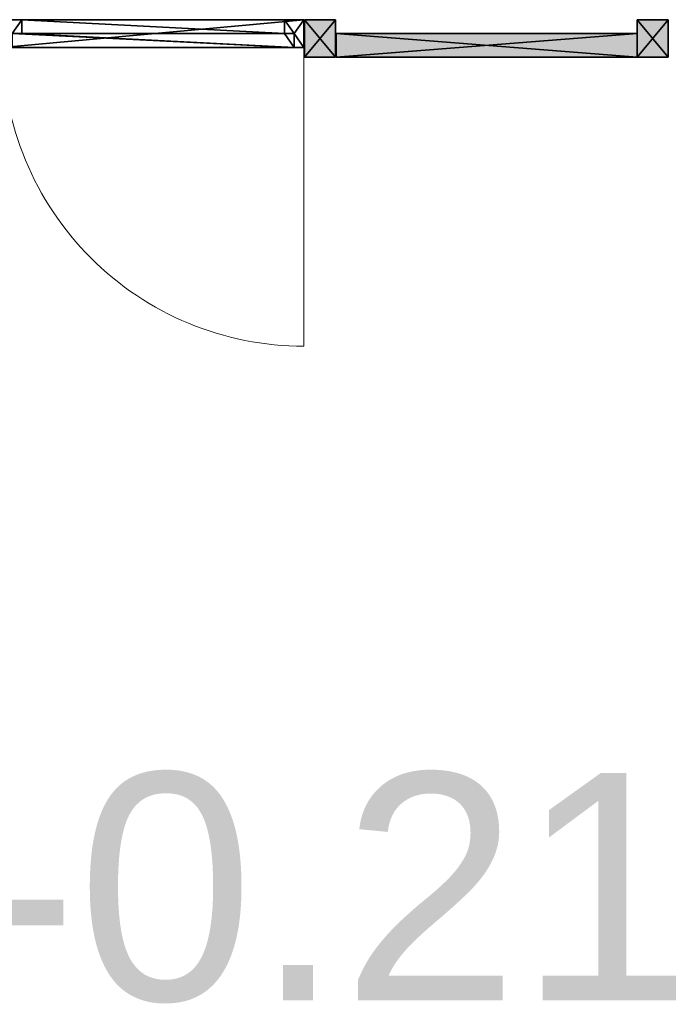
# Model space of a CAD drawing. Header units: inches. Extents: x 15 to 546804, y -66 to 267312.
# Tile 387 of 478: x 463583 to 465921, y 126349 to 129898. Entities that reach past the tile are written whole.
import ezdxf

# ---------------------------------------------------------------- set-up
doc = ezdxf.new("R2010")
doc.units = ezdxf.units.IN
doc.header["$MEASUREMENT"] = 0
doc.layers.add('Binnenwanden', color=2, linetype='Continuous')
doc.styles.add('style1', font='arial.ttf', dxfattribs={"height": 250})

msp = doc.modelspace()

# ---------------------------------------------------------------- hatches: boundary and pattern name
at = {"lineweight": 20}
h = msp.add_hatch(color=7, dxfattribs=at)
h.dxf.hatch_style = 1
h.paths.add_polyline_path([(464722.2, 129898.2), (464609.4, 129898.2), (464609.4, 129763.2), (464722.2, 129763.2)])
h.paths.add_polyline_path([(465808.7, 129848.2), (464723.8, 129848.2), (464723.8, 129763.2), (465808.7, 129763.2)])
h.paths.add_polyline_path([(465921.5, 129898.2), (465808.7, 129898.2), (465808.7, 129763.2), (465921.5, 129763.2)])

# ---------------------------------------------------------------- linework, layer by layer
at = {"color": 7}
for p, q in [((463591.5, 129898.2, 6130), (463521.5, 129898.2, 6130)), ((463521.5, 129898.2, 6200), (464607.9, 129898.2, 6200)), ((463591.5, 129898.2, 6130), (464537.9, 129898.2, 6130)), ((463591.5, 129898.2, 6130), (463591.5, 129848.2, 6130)), ((464607.9, 129898.2, 6130), (464537.9, 129898.2, 6130)), ((464537.9, 129898.2, 6130), (464537.9, 129848.2, 6130)), ((464607.9, 129898.2, 6200), (464607.9, 129898.2, 6130)), ((464607.9, 129898.2, 6130), (464607.9, 129798.2, 6130)), ((464607.9, 129898.2, 6200), (464607.9, 129798.2, 6200)), ((464609.4, 129763.2, 3500), (464609.4, 129898.2, 3500)), ((464609.4, 129898.2, 3500), (464722.2, 129898.2, 3500)), ((464609.4, 129898.2, 300), (464609.4, 129898.2, 3500)), ((464609.4, 129763.2, 300), (464609.4, 129898.2, 300)), ((464609.4, 129898.2, 300), (464722.2, 129898.2, 300)), ((464722.2, 129898.2, 3500), (464722.2, 129763.2, 3500)), ((464722.2, 129898.2, 300), (464722.2, 129763.2, 300)), ((464722.2, 129898.2, 300), (464722.2, 129898.2, 3500)), ((465808.7, 129763.2, 3500), (465808.7, 129898.2, 3500)), ((465808.7, 129898.2, 3500), (465921.5, 129898.2, 3500)), ((465808.7, 129898.2, 300), (465808.7, 129898.2, 3500)), ((465808.7, 129763.2, 300), (465808.7, 129898.2, 300)), ((465808.7, 129898.2, 300), (465921.5, 129898.2, 300)), ((465921.5, 129898.2, 3500), (465921.5, 129763.2, 3500)), ((465921.5, 129898.2, 300), (465921.5, 129763.2, 300)), ((465921.5, 129898.2, 300), (465921.5, 129898.2, 3500)), ((463591.5, 129848.2, 6130), (463556.5, 129848.2, 6130)), ((463591.5, 129848.2, 6165), (463556.5, 129848.2, 6165)), ((463591.5, 129848.2, 6130), (464537.9, 129848.2, 6130)), ((463591.5, 129848.2, 6165), (464537.9, 129848.2, 6165)), ((463591.5, 129848.2, 6130), (463591.5, 129848.2, 6165)), ((464537.9, 129848.2, 6130), (464572.9, 129848.2, 6130)), ((464537.9, 129848.2, 6165), (464572.9, 129848.2, 6165)), ((464537.9, 129848.2, 6130), (464537.9, 129848.2, 6165)), ((464572.9, 129848.2, 6130), (464572.9, 129798.2, 6130)), ((464572.9, 129848.2, 6165), (464572.9, 129848.2, 6130)), ((464572.9, 129848.2, 6165), (464572.9, 129798.2, 6165)), ((464723.8, 129763.2, 2930), (464723.8, 129848.2, 2930)), ((464723.8, 129848.2, 2930), (465808.7, 129848.2, 2930)), ((464723.8, 129848.2, 3000), (465808.7, 129848.2, 3000)), ((464723.8, 129763.2, 3000), (464723.8, 129848.2, 3000)), ((464723.8, 129848.2, 3000), (464723.8, 129848.2, 2930)), ((464723.8, 129763.2, 2680), (464723.8, 129848.2, 2680)), ((464723.8, 129848.2, 2680), (465808.7, 129848.2, 2680)), ((464723.8, 129848.2, 2700), (465808.7, 129848.2, 2700)), ((464723.8, 129763.2, 2700), (464723.8, 129848.2, 2700)), ((464723.8, 129848.2, 2700), (464723.8, 129848.2, 2680)), ((464723.8, 129848.2, 2680), (465808.7, 129848.2, 2680)), ((464723.8, 129763.2, 2680), (464723.8, 129848.2, 2680)), ((464723.8, 129848.2, 300), (464723.8, 129848.2, 2680)), ((464723.8, 129763.2, 300), (464723.8, 129848.2, 300)), ((464723.8, 129848.2, 300), (465808.7, 129848.2, 300)), ((465808.7, 129848.2, 2930), (465808.7, 129763.2, 2930)), ((465808.7, 129848.2, 3000), (465808.7, 129763.2, 3000)), ((465808.7, 129848.2, 3000), (465808.7, 129848.2, 2930)), ((465808.7, 129848.2, 2680), (465808.7, 129763.2, 2680)), ((465808.7, 129848.2, 2700), (465808.7, 129763.2, 2700)), ((465808.7, 129848.2, 2700), (465808.7, 129848.2, 2680)), ((465808.7, 129848.2, 2680), (465808.7, 129763.2, 2680)), ((465808.7, 129848.2, 300), (465808.7, 129848.2, 2680)), ((465808.7, 129848.2, 300), (465808.7, 129763.2, 300)), ((463521.5, 129798.2, 6200), (464607.9, 129798.2, 6200)), ((463556.5, 129798.2, 6165), (464572.9, 129798.2, 6165)), ((464607.9, 129798.2, 6130), (464572.9, 129798.2, 6130)), ((464572.9, 129798.2, 6165), (464572.9, 129798.2, 6130)), ((464607.9, 129798.2, 6200), (464607.9, 129798.2, 6130)), ((464722.2, 129763.2, 3500), (464609.4, 129763.2, 3500)), ((464609.4, 129763.2, 300), (464609.4, 129763.2, 3500)), ((464722.2, 129763.2, 300), (464609.4, 129763.2, 300)), ((464722.2, 129763.2, 300), (464722.2, 129763.2, 3500)), ((465808.7, 129763.2, 2930), (464723.8, 129763.2, 2930)), ((465808.7, 129763.2, 3000), (464723.8, 129763.2, 3000)), ((464723.8, 129763.2, 3000), (464723.8, 129763.2, 2930)), ((465808.7, 129763.2, 2680), (464723.8, 129763.2, 2680)), ((465808.7, 129763.2, 2700), (464723.8, 129763.2, 2700)), ((464723.8, 129763.2, 2700), (464723.8, 129763.2, 2680)), ((465808.7, 129763.2, 2680), (464723.8, 129763.2, 2680)), ((464723.8, 129763.2, 300), (464723.8, 129763.2, 2680)), ((465808.7, 129763.2, 300), (464723.8, 129763.2, 300)), ((465808.7, 129763.2, 3000), (465808.7, 129763.2, 2930)), ((465808.7, 129763.2, 2700), (465808.7, 129763.2, 2680)), ((465808.7, 129763.2, 300), (465808.7, 129763.2, 2680)), ((465921.5, 129763.2, 3500), (465808.7, 129763.2, 3500)), ((465808.7, 129763.2, 300), (465808.7, 129763.2, 3500)), ((465921.5, 129763.2, 300), (465808.7, 129763.2, 300)), ((465921.5, 129763.2, 300), (465921.5, 129763.2, 3500))]:
    msp.add_line(p, q, dxfattribs=at)
at = {"color": 7, "lineweight": 20}
msp.add_line((464607.9, 128721.1, 3500), (464607.9, 129798.2, 3500), dxfattribs=at)
msp.add_ellipse((464607.9, 129808.2, 3500), major_axis=(0, 1087.1), ratio=0.999391, start_param=1.570796, end_param=3.141593, dxfattribs=at)
msp.add_ellipse((464607.9, 129808.2, 3500), major_axis=(0, 1087.1), ratio=0.999391, start_param=1.570796, end_param=3.141593, dxfattribs=at)
msp.add_ellipse((464607.9, 129808.2, 3500), major_axis=(0, 1087.1), ratio=0.999391, start_param=1.570796, end_param=3.141593, dxfattribs=at)

# ---------------------------------------------------------------- texts
at = {"layer": 'Binnenwanden', "color": 7, "linetype": 'Continuous', "style": 'style1'}
msp.add_text('0.23-0.22-0.21', height=819, dxfattribs=at).set_placement((458576.3, 126363.6))

# ---------------------------------------------------------------- meshes
at = {"color": 7}
mesh = msp.add_polyface(dxfattribs=at)
corners = [(464607.9, 129898.2, 6200), (464537.9, 129898.2, 6130), (464607.9, 129898.2, 6130), (463591.5, 129898.2, 6130), (463521.5, 129898.2, 6130), (463521.5, 129898.2, 6200)]
mesh.append_faces([[corners[k] for k in face] for face in [(3, 0, 1), (4, 0, 3)]], dxfattribs={"vtx0": -1, "vtx1": -1, "color": 7})
mesh.append_faces([[corners[k] for k in face] for face in [(2, 1, 0), (5, 0, 4)]], dxfattribs={"vtx1": -1, "color": 7})
mesh = msp.add_polyface(dxfattribs=at)
corners = [(463556.5, 129798.2, 6130), (463521.5, 129898.2, 6130), (463521.5, 129798.2, 6130), (463556.5, 129848.2, 6130), (463591.5, 129898.2, 6130), (463591.5, 129848.2, 6130)]
mesh.append_faces([[corners[k] for k in face] for face in [(4, 3, 1)]], dxfattribs={"vtx0": -1, "vtx1": -1, "color": 7})
mesh.append_faces([[corners[k] for k in face] for face in [(2, 1, 0), (5, 3, 4)]], dxfattribs={"vtx1": -1, "color": 7})
mesh.append_faces([[corners[k] for k in face] for face in [(3, 0, 1)]], dxfattribs={"vtx1": -1, "vtx2": -1, "color": 7})
mesh = msp.add_polyface(dxfattribs=at)
corners = [(464607.9, 129898.2, 6200), (463521.5, 129798.2, 6200), (463521.5, 129898.2, 6200), (464607.9, 129798.2, 6200)]
mesh.append_faces([[corners[k] for k in face] for face in [(2, 1, 0), (3, 0, 1)]], dxfattribs={"vtx1": -1, "color": 7})
mesh = msp.add_polyface(dxfattribs=at)
corners = [(464537.9, 129848.2, 6130), (463591.5, 129898.2, 6130), (463591.5, 129848.2, 6130), (464537.9, 129898.2, 6130)]
mesh.append_faces([[corners[k] for k in face] for face in [(2, 1, 0), (3, 0, 1)]], dxfattribs={"vtx1": -1, "color": 7})
mesh = msp.add_polyface(dxfattribs=at)
corners = [(464607.9, 129798.2, 6130), (464572.9, 129848.2, 6130), (464572.9, 129798.2, 6130), (464537.9, 129898.2, 6130), (464537.9, 129848.2, 6130), (464607.9, 129898.2, 6130)]
mesh.append_faces([[corners[k] for k in face] for face in [(5, 1, 3), (0, 1, 5)]], dxfattribs={"vtx0": -1, "vtx1": -1, "color": 7})
mesh.append_faces([[corners[k] for k in face] for face in [(2, 1, 0), (4, 3, 1)]], dxfattribs={"vtx1": -1, "color": 7})
mesh = msp.add_polyface(dxfattribs=at)
corners = [(464607.9, 129798.2, 6130), (464607.9, 129898.2, 6200), (464607.9, 129898.2, 6130), (464607.9, 129798.2, 6200)]
mesh.append_faces([[corners[k] for k in face] for face in [(2, 1, 0), (3, 0, 1)]], dxfattribs={"vtx1": -1, "color": 7})
mesh = msp.add_polyface(dxfattribs=at)
corners = [(464609.4, 129898.2, 3500), (464722.2, 129763.2, 3500), (464722.2, 129898.2, 3500), (464609.4, 129763.2, 3500)]
mesh.append_faces([[corners[k] for k in face] for face in [(0, 1, 2), (1, 0, 3)]], dxfattribs={"vtx0": -1, "color": 7})
mesh = msp.add_polyface(dxfattribs=at)
corners = [(464609.4, 129763.2, 300), (464609.4, 129898.2, 3500), (464609.4, 129898.2, 300), (464609.4, 129763.2, 3500)]
mesh.append_faces([[corners[k] for k in face] for face in [(0, 1, 2), (1, 0, 3)]], dxfattribs={"vtx0": -1, "color": 7})
mesh = msp.add_polyface(dxfattribs=at)
corners = [(464609.4, 129898.2, 3500), (464722.2, 129898.2, 300), (464609.4, 129898.2, 300), (464722.2, 129898.2, 3500)]
mesh.append_faces([[corners[k] for k in face] for face in [(0, 1, 2), (1, 0, 3)]], dxfattribs={"vtx0": -1, "color": 7})
mesh = msp.add_polyface(dxfattribs=at)
corners = [(464609.4, 129763.2, 300), (464722.2, 129898.2, 300), (464722.2, 129763.2, 300), (464609.4, 129898.2, 300)]
mesh.append_faces([[corners[k] for k in face] for face in [(0, 1, 2), (1, 0, 3)]], dxfattribs={"vtx0": -1, "color": 7})
mesh = msp.add_polyface(dxfattribs=at)
corners = [(464722.2, 129763.2, 3500), (464722.2, 129898.2, 300), (464722.2, 129898.2, 3500), (464722.2, 129763.2, 300)]
mesh.append_faces([[corners[k] for k in face] for face in [(0, 1, 2), (1, 0, 3)]], dxfattribs={"vtx0": -1, "color": 7})
mesh = msp.add_polyface(dxfattribs=at)
corners = [(465808.7, 129898.2, 3500), (465921.5, 129763.2, 3500), (465921.5, 129898.2, 3500), (465808.7, 129763.2, 3500)]
mesh.append_faces([[corners[k] for k in face] for face in [(0, 1, 2), (1, 0, 3)]], dxfattribs={"vtx0": -1, "color": 7})
mesh = msp.add_polyface(dxfattribs=at)
corners = [(465808.7, 129763.2, 300), (465808.7, 129898.2, 3500), (465808.7, 129898.2, 300), (465808.7, 129763.2, 3500)]
mesh.append_faces([[corners[k] for k in face] for face in [(0, 1, 2), (1, 0, 3)]], dxfattribs={"vtx0": -1, "color": 7})
mesh = msp.add_polyface(dxfattribs=at)
corners = [(465808.7, 129898.2, 3500), (465921.5, 129898.2, 300), (465808.7, 129898.2, 300), (465921.5, 129898.2, 3500)]
mesh.append_faces([[corners[k] for k in face] for face in [(0, 1, 2), (1, 0, 3)]], dxfattribs={"vtx0": -1, "color": 7})
mesh = msp.add_polyface(dxfattribs=at)
corners = [(465808.7, 129763.2, 300), (465921.5, 129898.2, 300), (465921.5, 129763.2, 300), (465808.7, 129898.2, 300)]
mesh.append_faces([[corners[k] for k in face] for face in [(0, 1, 2), (1, 0, 3)]], dxfattribs={"vtx0": -1, "color": 7})
mesh = msp.add_polyface(dxfattribs=at)
corners = [(465921.5, 129763.2, 3500), (465921.5, 129898.2, 300), (465921.5, 129898.2, 3500), (465921.5, 129763.2, 300)]
mesh.append_faces([[corners[k] for k in face] for face in [(0, 1, 2), (1, 0, 3)]], dxfattribs={"vtx0": -1, "color": 7})
mesh = msp.add_polyface(dxfattribs=at)
corners = [(463556.5, 129848.2, 6165), (463591.5, 129848.2, 6130), (463556.5, 129848.2, 6130), (463591.5, 129848.2, 6165)]
mesh.append_faces([[corners[k] for k in face] for face in [(2, 1, 0), (3, 0, 1)]], dxfattribs={"vtx1": -1, "color": 7})
mesh = msp.add_polyface(dxfattribs=at)
corners = [(464572.9, 129798.2, 6165), (463556.5, 129848.2, 6165), (463556.5, 129798.2, 6165), (463591.5, 129848.2, 6165), (464537.9, 129848.2, 6165), (464572.9, 129848.2, 6165)]
mesh.append_faces([[corners[k] for k in face] for face in [(3, 0, 1), (4, 0, 3)]], dxfattribs={"vtx0": -1, "vtx1": -1, "color": 7})
mesh.append_faces([[corners[k] for k in face] for face in [(2, 1, 0), (5, 0, 4)]], dxfattribs={"vtx1": -1, "color": 7})
mesh = msp.add_polyface(dxfattribs=at)
corners = [(463591.5, 129848.2, 6130), (464537.9, 129848.2, 6165), (464537.9, 129848.2, 6130), (463591.5, 129848.2, 6165)]
mesh.append_faces([[corners[k] for k in face] for face in [(2, 1, 0), (3, 0, 1)]], dxfattribs={"vtx1": -1, "color": 7})
mesh = msp.add_polyface(dxfattribs=at)
corners = [(464537.9, 129848.2, 6165), (464572.9, 129848.2, 6130), (464537.9, 129848.2, 6130), (464572.9, 129848.2, 6165)]
mesh.append_faces([[corners[k] for k in face] for face in [(2, 1, 0), (3, 0, 1)]], dxfattribs={"vtx1": -1, "color": 7})
mesh = msp.add_polyface(dxfattribs=at)
corners = [(464572.9, 129798.2, 6165), (464572.9, 129848.2, 6130), (464572.9, 129848.2, 6165), (464572.9, 129798.2, 6130)]
mesh.append_faces([[corners[k] for k in face] for face in [(2, 1, 0), (3, 0, 1)]], dxfattribs={"vtx1": -1, "color": 7})
mesh = msp.add_polyface(dxfattribs=at)
corners = [(464723.8, 129763.2, 2930), (465808.7, 129848.2, 2930), (465808.7, 129763.2, 2930), (464723.8, 129848.2, 2930)]
mesh.append_faces([[corners[k] for k in face] for face in [(0, 1, 2), (1, 0, 3)]], dxfattribs={"vtx0": -1, "color": 7})
mesh = msp.add_polyface(dxfattribs=at)
corners = [(464723.8, 129848.2, 3000), (465808.7, 129763.2, 3000), (465808.7, 129848.2, 3000), (464723.8, 129763.2, 3000)]
mesh.append_faces([[corners[k] for k in face] for face in [(0, 1, 2), (1, 0, 3)]], dxfattribs={"vtx0": -1, "color": 7})
mesh = msp.add_polyface(dxfattribs=at)
corners = [(464723.8, 129763.2, 2930), (464723.8, 129848.2, 3000), (464723.8, 129848.2, 2930), (464723.8, 129763.2, 3000)]
mesh.append_faces([[corners[k] for k in face] for face in [(0, 1, 2), (1, 0, 3)]], dxfattribs={"vtx0": -1, "color": 7})
mesh = msp.add_polyface(dxfattribs=at)
corners = [(464723.8, 129848.2, 3000), (465808.7, 129848.2, 2930), (464723.8, 129848.2, 2930), (465808.7, 129848.2, 3000)]
mesh.append_faces([[corners[k] for k in face] for face in [(0, 1, 2), (1, 0, 3)]], dxfattribs={"vtx0": -1, "color": 7})
mesh = msp.add_polyface(dxfattribs=at)
corners = [(464723.8, 129763.2, 2680), (465808.7, 129848.2, 2680), (465808.7, 129763.2, 2680), (464723.8, 129848.2, 2680)]
mesh.append_faces([[corners[k] for k in face] for face in [(0, 1, 2), (1, 0, 3)]], dxfattribs={"vtx0": -1, "color": 7})
mesh = msp.add_polyface(dxfattribs=at)
corners = [(464723.8, 129848.2, 2700), (465808.7, 129763.2, 2700), (465808.7, 129848.2, 2700), (464723.8, 129763.2, 2700)]
mesh.append_faces([[corners[k] for k in face] for face in [(0, 1, 2), (1, 0, 3)]], dxfattribs={"vtx0": -1, "color": 7})
mesh = msp.add_polyface(dxfattribs=at)
corners = [(464723.8, 129763.2, 2680), (464723.8, 129848.2, 2700), (464723.8, 129848.2, 2680), (464723.8, 129763.2, 2700)]
mesh.append_faces([[corners[k] for k in face] for face in [(0, 1, 2), (1, 0, 3)]], dxfattribs={"vtx0": -1, "color": 7})
mesh = msp.add_polyface(dxfattribs=at)
corners = [(464723.8, 129848.2, 2700), (465808.7, 129848.2, 2680), (464723.8, 129848.2, 2680), (465808.7, 129848.2, 2700)]
mesh.append_faces([[corners[k] for k in face] for face in [(0, 1, 2), (1, 0, 3)]], dxfattribs={"vtx0": -1, "color": 7})
mesh = msp.add_polyface(dxfattribs=at)
corners = [(464723.8, 129848.2, 2680), (465808.7, 129763.2, 2680), (465808.7, 129848.2, 2680), (464723.8, 129763.2, 2680)]
mesh.append_faces([[corners[k] for k in face] for face in [(0, 1, 2), (1, 0, 3)]], dxfattribs={"vtx0": -1, "color": 7})
mesh = msp.add_polyface(dxfattribs=at)
corners = [(464723.8, 129763.2, 300), (464723.8, 129848.2, 2680), (464723.8, 129848.2, 300), (464723.8, 129763.2, 2680)]
mesh.append_faces([[corners[k] for k in face] for face in [(0, 1, 2), (1, 0, 3)]], dxfattribs={"vtx0": -1, "color": 7})
mesh = msp.add_polyface(dxfattribs=at)
corners = [(464723.8, 129848.2, 2680), (465808.7, 129848.2, 300), (464723.8, 129848.2, 300), (465808.7, 129848.2, 2680)]
mesh.append_faces([[corners[k] for k in face] for face in [(0, 1, 2), (1, 0, 3)]], dxfattribs={"vtx0": -1, "color": 7})
mesh = msp.add_polyface(dxfattribs=at)
corners = [(464723.8, 129763.2, 300), (465808.7, 129848.2, 300), (465808.7, 129763.2, 300), (464723.8, 129848.2, 300)]
mesh.append_faces([[corners[k] for k in face] for face in [(0, 1, 2), (1, 0, 3)]], dxfattribs={"vtx0": -1, "color": 7})
mesh = msp.add_polyface(dxfattribs=at)
corners = [(465808.7, 129763.2, 3000), (465808.7, 129848.2, 2930), (465808.7, 129848.2, 3000), (465808.7, 129763.2, 2930)]
mesh.append_faces([[corners[k] for k in face] for face in [(0, 1, 2), (1, 0, 3)]], dxfattribs={"vtx0": -1, "color": 7})
mesh = msp.add_polyface(dxfattribs=at)
corners = [(465808.7, 129763.2, 2700), (465808.7, 129848.2, 2680), (465808.7, 129848.2, 2700), (465808.7, 129763.2, 2680)]
mesh.append_faces([[corners[k] for k in face] for face in [(0, 1, 2), (1, 0, 3)]], dxfattribs={"vtx0": -1, "color": 7})
mesh = msp.add_polyface(dxfattribs=at)
corners = [(465808.7, 129763.2, 2680), (465808.7, 129848.2, 300), (465808.7, 129848.2, 2680), (465808.7, 129763.2, 300)]
mesh.append_faces([[corners[k] for k in face] for face in [(0, 1, 2), (1, 0, 3)]], dxfattribs={"vtx0": -1, "color": 7})
mesh = msp.add_polyface(dxfattribs=at)
corners = [(463521.5, 129798.2, 6200), (463556.5, 129798.2, 6130), (463521.5, 129798.2, 6130), (463556.5, 129798.2, 6165), (464572.9, 129798.2, 6165), (464607.9, 129798.2, 6130), (464572.9, 129798.2, 6130), (464607.9, 129798.2, 6200)]
mesh.append_faces([[corners[k] for k in face] for face in [(3, 0, 1), (4, 0, 3), (7, 4, 5), (0, 4, 7)]], dxfattribs={"vtx0": -1, "vtx1": -1, "color": 7})
mesh.append_faces([[corners[k] for k in face] for face in [(2, 1, 0), (6, 5, 4)]], dxfattribs={"vtx1": -1, "color": 7})
mesh = msp.add_polyface(dxfattribs=at)
corners = [(464722.2, 129763.2, 3500), (464609.4, 129763.2, 300), (464722.2, 129763.2, 300), (464609.4, 129763.2, 3500)]
mesh.append_faces([[corners[k] for k in face] for face in [(0, 1, 2), (1, 0, 3)]], dxfattribs={"vtx0": -1, "color": 7})
mesh = msp.add_polyface(dxfattribs=at)
corners = [(465808.7, 129763.2, 3000), (464723.8, 129763.2, 2930), (465808.7, 129763.2, 2930), (464723.8, 129763.2, 3000)]
mesh.append_faces([[corners[k] for k in face] for face in [(0, 1, 2), (1, 0, 3)]], dxfattribs={"vtx0": -1, "color": 7})
mesh = msp.add_polyface(dxfattribs=at)
corners = [(465808.7, 129763.2, 2700), (464723.8, 129763.2, 2680), (465808.7, 129763.2, 2680), (464723.8, 129763.2, 2700)]
mesh.append_faces([[corners[k] for k in face] for face in [(0, 1, 2), (1, 0, 3)]], dxfattribs={"vtx0": -1, "color": 7})
mesh = msp.add_polyface(dxfattribs=at)
corners = [(465808.7, 129763.2, 2680), (464723.8, 129763.2, 300), (465808.7, 129763.2, 300), (464723.8, 129763.2, 2680)]
mesh.append_faces([[corners[k] for k in face] for face in [(0, 1, 2), (1, 0, 3)]], dxfattribs={"vtx0": -1, "color": 7})
mesh = msp.add_polyface(dxfattribs=at)
corners = [(465921.5, 129763.2, 3500), (465808.7, 129763.2, 300), (465921.5, 129763.2, 300), (465808.7, 129763.2, 3500)]
mesh.append_faces([[corners[k] for k in face] for face in [(0, 1, 2), (1, 0, 3)]], dxfattribs={"vtx0": -1, "color": 7})

doc.saveas('drawing.dxf')
